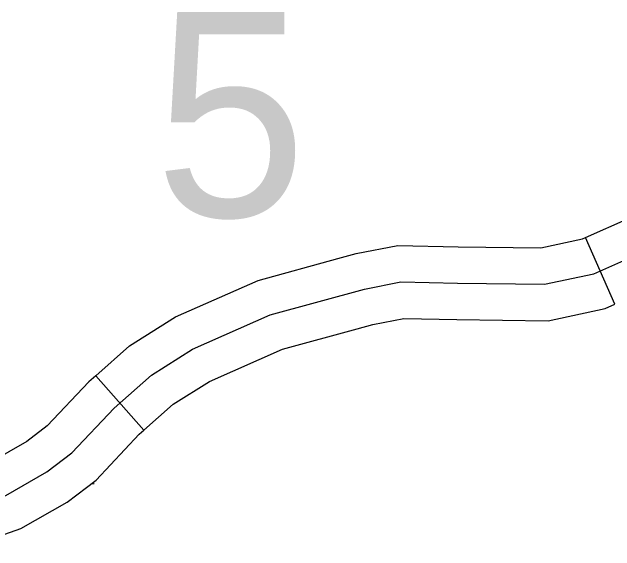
# Model space of a CAD drawing. Extents: x 813775 to 1157140, y 1757555 to 1979907.
# Drawn here: x 1056699 to 1059188, y 1804091 to 1806314 of the extents above; entities that cross this region are included whole.
import ezdxf

# ---------------------------------------------------------------- set-up
doc = ezdxf.new("R2010")
doc.units = 0
for name, color, linetype in [('Level 31', 7, 'Continuous'), ('Level 35', 7, 'Continuous'), ('Level 5', 7, 'Continuous')]:
    doc.layers.add(name, color=color, linetype=linetype)

msp = doc.modelspace()

# ---------------------------------------------------------------- linework, layer by layer
at = {"layer": 'Level 31'}
for p, q in [((1059188.5, 1805109.1), (1059066.9, 1805383.4)), ((1059066.9, 1805383.4), (1059066.9, 1805383.4)), ((1057243.5, 1804589.1), (1057044.8, 1804813.8)), ((1057044.8, 1804813.8), (1057044.8, 1804813.8))]:
    msp.add_line(p, q, dxfattribs=at)
for points in [[(1059066.9, 1805383.4), (1059427.8, 1805543.4), (1060049.5, 1805787.1)], [(1058044.5, 1805296.9), (1058119.6, 1805317.6), (1058291.6, 1805350.9), (1058540.4, 1805345.7), (1058882.6, 1805341.1), (1059055, 1805378.1), (1059066.9, 1805383.4)], [(1057044.8, 1804813.8), (1057183.9, 1804936.8), (1057373.7, 1805056.2), (1057714.6, 1805206.1), (1058044.5, 1805296.9)], [(1058124.1, 1805007.7), (1058188, 1805025.3), (1058317.3, 1805050.3), (1058535.2, 1805045.8), (1058912.4, 1805040.7), (1059148.2, 1805091.3), (1059188.5, 1805109.1)], [(1057243.5, 1804589.1), (1057364.3, 1804695.8), (1057514.7, 1804790.5), (1057815.3, 1804922.7), (1058124.1, 1805007.7)], [(1057044.8, 1804813.8), (1057015.6, 1804788), (1056844.4, 1804607.1), (1056759.9, 1804542.6), (1056610.3, 1804457.1), (1056449.5, 1804400.8), (1056232.8, 1804390.6)], [(1056246.8, 1804090.9), (1056507.3, 1804103.1), (1056735.4, 1804183), (1056926, 1804292.1), (1057045.6, 1804383.3), (1057224.3, 1804572.1), (1057243.5, 1804589.1)]]:
    msp.add_lwpolyline(points, dxfattribs=at)
at = {"layer": 'Level 35'}
for points in [[(1053912.1, 1804232.5), (1054203.7, 1804252), (1054480.7, 1804242.2), (1054718.9, 1804217.9), (1055151.5, 1804174.1), (1055375.1, 1804169.2), (1055744.5, 1804208.2), (1056167.3, 1804237.4), (1056478.4, 1804252), (1056672.8, 1804320.1), (1056842.9, 1804417.4), (1056945, 1804495.2), (1057120, 1804680.1), (1057274.1, 1804816.3), (1057444.2, 1804923.3), (1057765, 1805064.4), (1058153.8, 1805171.4), (1058304.5, 1805200.6), (1058537.8, 1805195.8), (1058897.5, 1805190.9), (1059101.6, 1805234.7), (1059485.6, 1805405)], [(1057024.6, 1804367.3), (1057037.4, 1804369.5)]]:
    msp.add_lwpolyline(points, dxfattribs=at)

# ---------------------------------------------------------------- texts
at = {"layer": 'Level 5'}
msp.add_text('5', height=844.8, dxfattribs=at).set_placement((1057287.1, 1805469.4))

doc.saveas('drawing.dxf')
